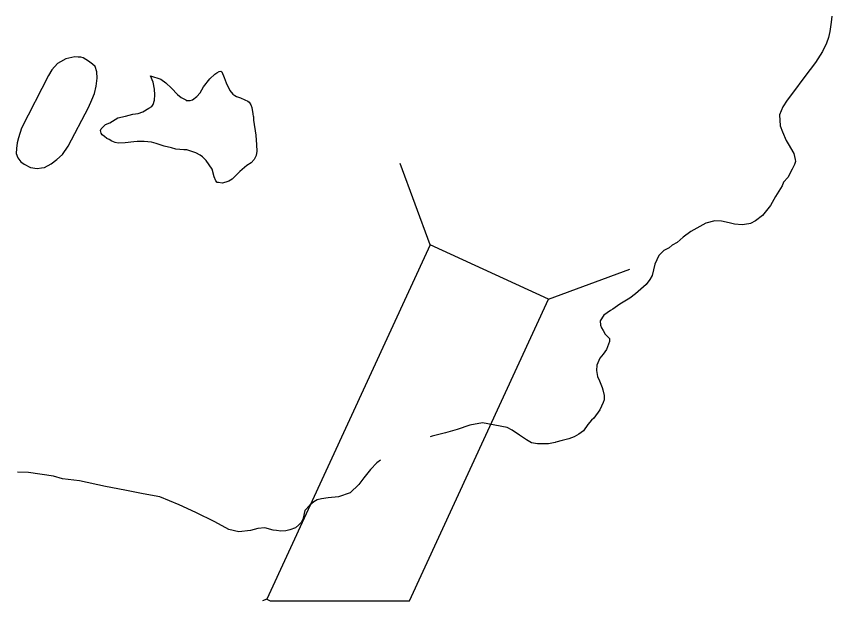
# Model space of a CAD drawing. Extents: x -492261 to -432772, y 1441225 to 1452922.
# Drawn here: x -461715.4 to -461653.4, y 1451913.8 to 1451958.3 of the extents above; entities that cross this region are included whole.
import ezdxf

# ---------------------------------------------------------------- set-up
doc = ezdxf.new("R2010")
doc.units = 0
doc.layers.add('Default', color=7, linetype='Continuous')

msp = doc.modelspace()

# ---------------------------------------------------------------- linework, layer by layer
at = {"layer": 'Default'}
for p, q in [((-461683.917, 1451940.912), (-461686.201, 1451947.104)), ((-461683.917, 1451940.912), (-461696.351, 1451913.94)), ((-461674.926, 1451936.767), (-461683.917, 1451940.912)), ((-461674.926, 1451936.767), (-461668.734, 1451939.051)), ((-461685.503, 1451913.823), (-461674.926, 1451936.767)), ((-461696.351, 1451913.94), (-461696.666, 1451913.823)), ((-461696.351, 1451913.94), (-461696.098, 1451913.823)), ((-461696.098, 1451913.823), (-461685.503, 1451913.823))]:
    msp.add_line(p, q, dxfattribs=at)
for points in [[(-461653.379, 1451958.295), (-461653.43, 1451957.843), (-461653.526, 1451957.142), (-461653.624, 1451956.69), (-461653.771, 1451956.239), (-461654.067, 1451955.611), (-461654.612, 1451954.782), (-461655.43, 1451953.726), (-461656.371, 1451952.444), (-461656.768, 1451951.916), (-461657.089, 1451951.414), (-461657.361, 1451950.786), (-461657.306, 1451949.961), (-461657.129, 1451949.511), (-461656.851, 1451948.837), (-461656.7, 1451948.587), (-461656.248, 1451947.864), (-461656.145, 1451947.389), (-461656.144, 1451947.239), (-461656.218, 1451947.013), (-461656.391, 1451946.662), (-461656.712, 1451946.034), (-461657.035, 1451945.682), (-461657.158, 1451945.381), (-461657.653, 1451944.577), (-461658.023, 1451943.899), (-461658.643, 1451943.144), (-461659.165, 1451942.741), (-461659.563, 1451942.538), (-461659.688, 1451942.512), (-461660.186, 1451942.434), (-461660.761, 1451942.481), (-461661.185, 1451942.579), (-461661.76, 1451942.701), (-461662.259, 1451942.723), (-461662.957, 1451942.543), (-461664.101, 1451941.911), (-461664.673, 1451941.482), (-461665.145, 1451941.079), (-461665.518, 1451940.876), (-461665.741, 1451940.675), (-461666.14, 1451940.472), (-461666.537, 1451940.094), (-461666.833, 1451939.442), (-461667.028, 1451938.565), (-461667.201, 1451938.263), (-461667.498, 1451937.886), (-461668.293, 1451937.18), (-461668.741, 1451936.852), (-461669.487, 1451936.397), (-461670.034, 1451936.019), (-461670.208, 1451935.918), (-461670.705, 1451935.539), (-461670.977, 1451935.112), (-461670.975, 1451934.787), (-461670.9, 1451934.587), (-461670.774, 1451934.387), (-461670.598, 1451934.113), (-461670.397, 1451933.914), (-461670.271, 1451933.765), (-461670.27, 1451933.539), (-461670.344, 1451933.339), (-461670.517, 1451932.937), (-461670.764, 1451932.585), (-461671.012, 1451932.283), (-461671.234, 1451931.757), (-461671.257, 1451931.331)], [(-461712.951, 1451953.794), (-461715.011, 1451949.77), (-461715.231, 1451949.035), (-461715.331, 1451948.658), (-461715.388, 1451948.239), (-461715.401, 1451947.846), (-461715.273, 1451947.53), (-461715.056, 1451947.209), (-461714.805, 1451947.035), (-461714.311, 1451946.783), (-461713.806, 1451946.704), (-461713.482, 1451946.753), (-461713.252, 1451946.798), (-461712.743, 1451947.076), (-461712.317, 1451947.385), (-461711.883, 1451947.789), (-461711.452, 1451948.422), (-461709.9, 1451951.351), (-461709.657, 1451951.94), (-461709.454, 1451952.424), (-461709.316, 1451952.99), (-461709.261, 1451953.576), (-461709.275, 1451954.078), (-461709.406, 1451954.473), (-461709.611, 1451954.658), (-461709.899, 1451954.89), (-461710.316, 1451955.125), (-461710.484, 1451955.182), (-461710.697, 1451955.182), (-461710.959, 1451955.203), (-461711.628, 1451955.067), (-461712.044, 1451954.831), (-461712.265, 1451954.704), (-461712.69, 1451954.225), (-461712.951, 1451953.794)], [(-461697.367, 1451950.661), (-461697.359, 1451950.386), (-461697.175, 1451949.26), (-461697.123, 1451948.508), (-461697.116, 1451948.027), (-461697.154, 1451947.692), (-461697.296, 1451947.397), (-461697.544, 1451947.143), (-461697.855, 1451946.929), (-461698.394, 1451946.482), (-461698.993, 1451945.909), (-461699.243, 1451945.759), (-461699.451, 1451945.672), (-461699.743, 1451945.605), (-461700.016, 1451945.643), (-461700.121, 1451945.642), (-461700.228, 1451945.786), (-461700.357, 1451946.077), (-461700.512, 1451946.66), (-461700.961, 1451947.323), (-461701.237, 1451947.59), (-461701.407, 1451947.734), (-461701.745, 1451947.896), (-461702.06, 1451948.017), (-461702.439, 1451948.137), (-461702.649, 1451948.134), (-461703.257, 1451948.188), (-461703.594, 1451948.287), (-461704.161, 1451948.404), (-461704.771, 1451948.604), (-461705.108, 1451948.704), (-461705.674, 1451948.779), (-461706.198, 1451948.771), (-461706.47, 1451948.746), (-461707.119, 1451948.674), (-461707.642, 1451948.646), (-461707.894, 1451948.684), (-461708.126, 1451948.785), (-461708.337, 1451948.907), (-461708.527, 1451948.988), (-461708.697, 1451949.153), (-461708.866, 1451949.276), (-461708.951, 1451949.4), (-461708.996, 1451949.608), (-461708.935, 1451949.734), (-461708.604, 1451950.053), (-461708.292, 1451950.183), (-461707.669, 1451950.568), (-461707.084, 1451950.703), (-461706.541, 1451950.857), (-461706.123, 1451950.905), (-461705.769, 1451951.035), (-461705.332, 1451951.293), (-461705.083, 1451951.443), (-461705.001, 1451951.59), (-461704.901, 1451951.905), (-461704.865, 1451952.324), (-461704.892, 1451952.742), (-461704.983, 1451953.284), (-461705.199, 1451953.762), (-461704.399, 1451953.502), (-461704.039, 1451953.235), (-461703.594, 1451952.824), (-461703.147, 1451952.349), (-461702.851, 1451952.124), (-461702.661, 1451952.022), (-461702.513, 1451951.941), (-461702.47, 1451951.879), (-461702.178, 1451951.882), (-461701.989, 1451951.948), (-461701.658, 1451952.204), (-461701.41, 1451952.48), (-461701.165, 1451952.922), (-461700.671, 1451953.536), (-461700.299, 1451953.881), (-461700.139, 1451954.002), (-461699.962, 1451954.082), (-461699.85, 1451954.114), (-461699.777, 1451954.071), (-461699.583, 1451953.635), (-461699.43, 1451953.219), (-461699.171, 1451952.659), (-461698.937, 1451952.37), (-461698.786, 1451952.258), (-461698.641, 1451952.186), (-461698.346, 1451952.086), (-461698.009, 1451951.944), (-461697.798, 1451951.843), (-461697.692, 1451951.761), (-461697.566, 1451951.552), (-461697.498, 1451951.346), (-461697.405, 1451950.884), (-461697.374, 1451950.669)], [(-461671.257, 1451931.331), (-461671.18, 1451930.881), (-461671.053, 1451930.556), (-461670.826, 1451930.057), (-461670.775, 1451929.882), (-461670.698, 1451929.432), (-461670.696, 1451929.106), (-461670.77, 1451928.906), (-461671.017, 1451928.354), (-461671.463, 1451927.725), (-461671.661, 1451927.549), (-461671.934, 1451927.222), (-461672.256, 1451926.744), (-461672.604, 1451926.492), (-461672.977, 1451926.29), (-461673.376, 1451926.137), (-461673.874, 1451926.009), (-461674.372, 1451925.881), (-461674.422, 1451925.856), (-461674.921, 1451925.753), (-461675.12, 1451925.751), (-461675.744, 1451925.748), (-461676.218, 1451925.845), (-461676.594, 1451926.068), (-461677.12, 1451926.415), (-461677.696, 1451926.788), (-461678.071, 1451927.011), (-461679.944, 1451927.35), (-461680.916, 1451927.169), (-461681.863, 1451926.863), (-461682.76, 1451926.608), (-461683.756, 1451926.351), (-461683.928, 1451926.302)], [(-461687.687, 1451924.527), (-461687.988, 1451924.324), (-461688.459, 1451923.796), (-461688.955, 1451923.167), (-461689.351, 1451922.664), (-461689.997, 1451922.034), (-461690.893, 1451921.729), (-461691.691, 1451921.649), (-461692.19, 1451921.571), (-461692.514, 1451921.494), (-461692.763, 1451921.342), (-461693.086, 1451921.09), (-461693.458, 1451920.687), (-461693.58, 1451920.111), (-461693.58, 1451920.086), (-461693.728, 1451919.785), (-461693.901, 1451919.584), (-461694.175, 1451919.357), (-461694.598, 1451919.204), (-461694.897, 1451919.152), (-461695.271, 1451919.125), (-461695.621, 1451919.173), (-461695.87, 1451919.196), (-461696.495, 1451919.368), (-461697.019, 1451919.315), (-461697.592, 1451919.161), (-461698.465, 1451919.056), (-461699.239, 1451919.252), (-461700.29, 1451919.821), (-461701.741, 1451920.539), (-461703.016, 1451921.107), (-461704.492, 1451921.724), (-461705.741, 1451921.967), (-461707.139, 1451922.234), (-461708.613, 1451922.526), (-461710.586, 1451922.94), (-461711.885, 1451923.107), (-461712.584, 1451923.303), (-461714.482, 1451923.568), (-461715.312, 1451923.61)]]:
    msp.add_lwpolyline(points, dxfattribs=at)

doc.saveas('drawing.dxf')
